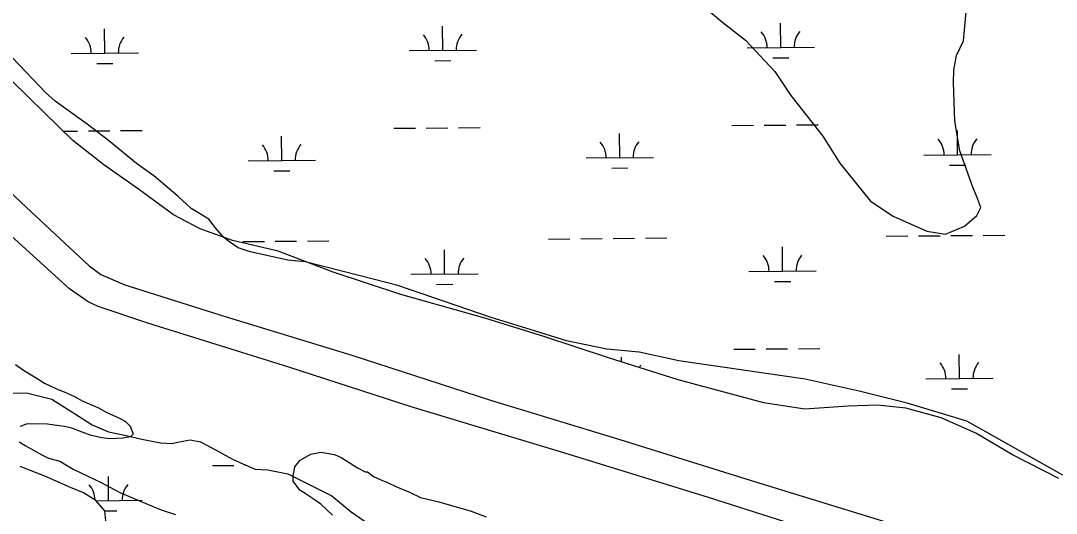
# Model space of a CAD drawing. Extents: x 3568792 to 3606828, y 529143 to 554785.
# Drawn here: x 3584913 to 3586451, y 543567 to 544299 of the extents above; entities that cross this region are included whole.
import ezdxf

# ---------------------------------------------------------------- set-up
doc = ezdxf.new("R2010")
doc.units = 0
for name, color, linetype in [('V-LEVE-TOET', 7, 'Continuous'), ('V-SITE-VEGE', 7, 'Continuous'), ('V-WETL-SWMP', 7, 'Continuous')]:
    doc.layers.add(name, color=color, linetype=linetype)

msp = doc.modelspace()

# ---------------------------------------------------------------- linework, layer by layer
at = {"layer": 'V-LEVE-TOET'}
for points in [[(3584663, 544266.8), (3584783.7, 544153.1), (3584913.6, 544028.8), (3585014.7, 543934.9), (3585032.3, 543922), (3585067.7, 543906.8), (3585216.7, 543859.7), (3585404.9, 543802), (3585610.7, 543735.1), (3585803.1, 543676.8), (3586004.2, 543613.6), (3586206, 543551.5), (3586391.5, 543491.8), (3586477.9, 543460.4)], [(3586454.2, 543384), (3586439.5, 543387.2), (3586439.1, 543394), (3586440.8, 543404.5), (3586444.2, 543415.4), (3586445.3, 543423.8), (3586443.9, 543429), (3586431.4, 543437.1), (3586314.7, 543472.6), (3586141.1, 543524.3), (3585934.7, 543590.2), (3585721, 543656.2), (3585493.2, 543725), (3585311.3, 543784.2), (3585101.8, 543849.6), (3585028.3, 543874.4), (3585013.3, 543881.5), (3584985.3, 543900.8), (3584899.1, 543979.3)]]:
    msp.add_lwpolyline(points, dxfattribs=at)
at = {"layer": 'V-SITE-VEGE'}
for points in [[(3585922.3, 544324.9), (3585956, 544296.6), (3585989.7, 544270.4), (3586033.2, 544224), (3586056.8, 544187.9), (3586104.2, 544127.5), (3586129.8, 544087.3), (3586175.3, 544031), (3586209, 544008.7), (3586258.8, 543986.3), (3586286.7, 543982), (3586314.8, 543993.8), (3586332.9, 544009.6), (3586339, 544021.5), (3586333.1, 544037.5), (3586327.3, 544051.6), (3586307.8, 544105.7), (3586300.2, 544149.7), (3586298.7, 544207.6), (3586298.9, 544225.6), (3586303.1, 544247.5), (3586313.3, 544269.4), (3586317.7, 544317.3)], [(3586461, 543623.5), (3586318.5, 543703.7), (3586229.5, 543730.4), (3586158.2, 543748.3), (3586078.1, 543766.1), (3585890.5, 543793.5), (3585831.7, 543806.4), (3585783.8, 543810.8), (3585723.9, 543823.3), (3585684.1, 543835.7), (3585610.4, 543858.3), (3585473, 543905.5), (3585417.2, 543920), (3585335.5, 543940.7), (3585309.6, 543943), (3585253.7, 543955.5), (3585235.8, 543961.6), (3585221.9, 543971.7), (3585214, 543977.8), (3585202.1, 543991.9), (3585192.3, 544004), (3585166.4, 544020.2), (3585146.6, 544038.3), (3585110.9, 544068.6), (3585085.1, 544086.8), (3585043.5, 544121.2), (3585011.8, 544145.4), (3584964.1, 544179.8), (3584950.3, 544191.9), (3584900.8, 544244.3)], [(3584905.1, 543787.9), (3584917.3, 543779.8), (3584936.2, 543768.3), (3584948.4, 543760.2), (3584966.3, 543752.1), (3584977.4, 543747.4), (3584993, 543740.4), (3585005.3, 543733.4), (3585027.6, 543724.1), (3585039.8, 543717.1), (3585061, 543707.8), (3585068.8, 543703.2), (3585075.4, 543696.3), (3585079.7, 543686.1), (3585079.7, 543683.9), (3585076.2, 543680.6), (3585065, 543678.5), (3585045.9, 543677.7), (3585033.5, 543679.1), (3585017.9, 543682.7), (3585004.5, 543687.4), (3584988.9, 543693.3), (3584977.7, 543695.7), (3584953, 543699.5), (3584922.7, 543700), (3584912.5, 543695.7)], [(3584911, 543673.3), (3584919.9, 543667.5), (3584944.4, 543653.6), (3584954.4, 543649), (3584971.2, 543644.2), (3584991.2, 543632.6), (3585032.4, 543612.8), (3585060.2, 543597.8), (3585101.5, 543580.2), (3585121.6, 543572), (3585142.8, 543564.9)], [(3585376.3, 543564.3), (3585358.6, 543580.4), (3585347.6, 543588.4), (3585335.3, 543596.5), (3585327.6, 543601.1), (3585317.7, 543614.8), (3585317.8, 543622.6), (3585320.3, 543636), (3585328.3, 543646), (3585344.2, 543654.7), (3585358.8, 543657.8), (3585379, 543654.1), (3585390.1, 543649.5), (3585413.5, 543634.5), (3585424.6, 543628.7), (3585428, 543628.6), (3585436.8, 543621.7), (3585446.9, 543617.1), (3585458, 543612.4), (3585470.3, 543606.6), (3585490.3, 543598.4), (3585507, 543590.2), (3585533.9, 543584.1), (3585552.9, 543578.2), (3585581.9, 543569.9), (3585604.3, 543561.6)]]:
    msp.add_lwpolyline(points, dxfattribs=at)
at = {"layer": 'V-WETL-SWMP'}
for p, q in [((3585539.9, 544255.3), (3585539.6, 544291.3)), ((3586041.8, 544259.5), (3586041.5, 544295.5)), ((3585038, 544251.1), (3585037.7, 544287.1)), ((3585991.8, 544259.1), (3586091.8, 544260)), ((3584988, 544250.7), (3585088, 544251.5)), ((3585489.9, 544254.9), (3585589.9, 544255.7)), ((3586029.9, 544244), (3586053.9, 544244.2)), ((3585026.1, 544235.5), (3585050.1, 544235.7)), ((3585528, 544239.8), (3585552, 544240)), ((3585467.4, 544139.3), (3585499.4, 544139.5)), ((3585515.4, 544139.7), (3585547.4, 544139.9)), ((3585563.4, 544140.1), (3585595.4, 544140.3)), ((3585969.3, 544143.5), (3586001.3, 544143.8)), ((3586017.3, 544143.9), (3586049.3, 544144.2)), ((3586065.3, 544144.3), (3586097.3, 544144.6)), ((3584976, 544135.1), (3584997.6, 544135.3)), ((3585013.6, 544135.4), (3585045.5, 544135.7)), ((3585061.5, 544135.8), (3585093.5, 544136.1)), ((3585300.8, 544091.4), (3585300.5, 544127.4)), ((3585802.7, 544095.7), (3585802.4, 544131.7)), ((3586304.6, 544099.9), (3586304.3, 544135.9)), ((3585250.8, 544091), (3585350.8, 544091.8)), ((3585752.7, 544095.2), (3585852.7, 544096.1)), ((3586254.6, 544099.5), (3586354.6, 544100.3)), ((3585288.9, 544075.9), (3585312.9, 544076.1)), ((3585790.8, 544080.1), (3585814.8, 544080.3)), ((3586292.7, 544084.4), (3586316.7, 544084.6)), ((3585242.9, 543970.9), (3585274.9, 543971.1)), ((3585290.9, 543971.3), (3585322.9, 543971.5)), ((3585338.9, 543971.7), (3585370.9, 543971.9)), ((3585696.8, 543974.7), (3585728.8, 543975)), ((3585744.8, 543975.1), (3585776.8, 543975.4)), ((3585792.8, 543975.5), (3585824.8, 543975.8)), ((3585840.8, 543975.9), (3585872.8, 543976.2)), ((3586198.7, 543978.9), (3586230.7, 543979.2)), ((3586246.7, 543979.3), (3586278.7, 543979.6)), ((3586294.7, 543979.7), (3586326.7, 543980)), ((3586342.7, 543980.1), (3586374.7, 543980.4)), ((3585542.7, 543922.6), (3585542.4, 543958.6)), ((3586044.6, 543926.9), (3586044.3, 543962.9)), ((3585492.7, 543922.2), (3585592.7, 543923.1)), ((3585994.6, 543926.5), (3586094.6, 543927.3)), ((3585530.8, 543907.1), (3585554.8, 543907.3)), ((3586032.7, 543911.3), (3586056.7, 543911.6)), ((3585805.2, 543791.8), (3585805.2, 543799)), ((3585972.1, 543810.8), (3586004.1, 543811.1)), ((3586020.1, 543811.2), (3586052.1, 543811.5)), ((3586068.1, 543811.6), (3586100.1, 543811.9)), ((3586307.4, 543767.2), (3586307.1, 543803.2)), ((3586257.4, 543766.8), (3586357.4, 543767.7)), ((3586295.5, 543751.7), (3586319.5, 543751.9)), ((3585197.8, 543637.8), (3585229.8, 543638.1)), ((3585245.8, 543638.2), (3585248.3, 543638.2)), ((3585043.6, 543585.8), (3585043.3, 543621.7)), ((3585025.1, 543585.6), (3585093.6, 543586.2)), ((3585037.9, 543570.3), (3585055.7, 543570.4))]:
    msp.add_line(p, q, dxfattribs=at)
for points in [[(3586454.9, 543618.7), (3586386, 543653.9), (3586331.7, 543685.9), (3586280.3, 543709), (3586227.8, 543723.2), (3586185.4, 543727.4), (3586142, 543726.1), (3586077.8, 543721.8), (3586016.8, 543731.2), (3585889.6, 543765.4), (3585784.5, 543798.3), (3585689.9, 543829.5), (3585602.5, 543857.1), (3585477.8, 543892.2), (3585377.2, 543925.5), (3585295.4, 543956.5), (3585227.5, 543972.4), (3585179.5, 543990), (3585139.9, 544010.4), (3585088.2, 544048.8), (3585036.5, 544085.2), (3584990.3, 544121), (3584926.2, 544184.2), (3584868, 544240.5)], [(3584899.1, 543746.1), (3584923.7, 543745.6), (3584959.4, 543736.7), (3584993, 543715), (3585019.3, 543698.3), (3585043.3, 543688), (3585069.7, 543682.7), (3585092.8, 543676.9), (3585120.7, 543671.5), (3585137.9, 543670.7), (3585148.3, 543673), (3585164.6, 543676.1), (3585180.3, 543672.9), (3585203.2, 543660.7), (3585227.6, 543647.5), (3585243.2, 543640.4), (3585261.3, 543632.7), (3585280, 543631.4), (3585309.9, 543625.5), (3585344.5, 543608.2), (3585375.3, 543592.9), (3585403.9, 543568.8), (3585429.7, 543551.1)], [(3585376.1, 543412.3), (3585347.3, 543423.6), (3585315.1, 543440.4), (3585293.7, 543452), (3585262.9, 543468.3), (3585220.6, 543496.1), (3585182.1, 543517.9), (3585147.1, 543540.6), (3585126.9, 543543.4), (3585107, 543529.5), (3585088.6, 543518.5), (3585068.4, 543515.4), (3585050.8, 543521.6), (3585040.7, 543535.5), (3585040, 543550.8), (3585037.8, 543570.5), (3585024.8, 543586), (3585006.3, 543597.1), (3584986.8, 543605.3), (3584948.7, 543622.2), (3584912.5, 543636.6)]]:
    msp.add_lwpolyline(points, dxfattribs=at)
for centre, start, end in [((3585484.6, 544255.3), 359.7115, 41.2552), ((3585595.1, 544256.3), 139.7115, 181.2552), ((3585986.5, 544259.6), 359.7115, 41.2552), ((3586097, 544260.5), 139.7115, 181.2552), ((3584982.7, 544251.1), 359.7115, 41.2552), ((3585093.2, 544252), 139.7115, 181.2552), ((3586249.3, 544099.9), 359.7115, 41.2552), ((3586359.8, 544100.8), 139.7115, 181.2552), ((3585245.5, 544091.4), 359.7115, 41.2552), ((3585356, 544092.4), 139.7115, 181.2552), ((3585747.4, 544095.7), 359.7115, 41.2552), ((3585857.9, 544096.6), 139.7115, 181.2552), ((3585487.4, 543922.7), 359.7115, 41.2552), ((3585597.9, 543923.6), 139.7115, 181.2552), ((3585989.3, 543926.9), 359.7115, 41.2552), ((3586099.8, 543927.8), 139.7115, 181.2552), ((3585860.7, 543763.9), 139.7115, 146.1125), ((3586252.1, 543767.2), 359.7115, 41.2552), ((3586362.6, 543768.2), 139.7115, 181.2552), ((3584988.4, 543585.8), 1.5786, 41.2552), ((3585098.8, 543586.7), 139.7115, 181.2552)]:
    msp.add_arc(centre, 35.2, start, end, dxfattribs=at)

doc.saveas('drawing.dxf')
